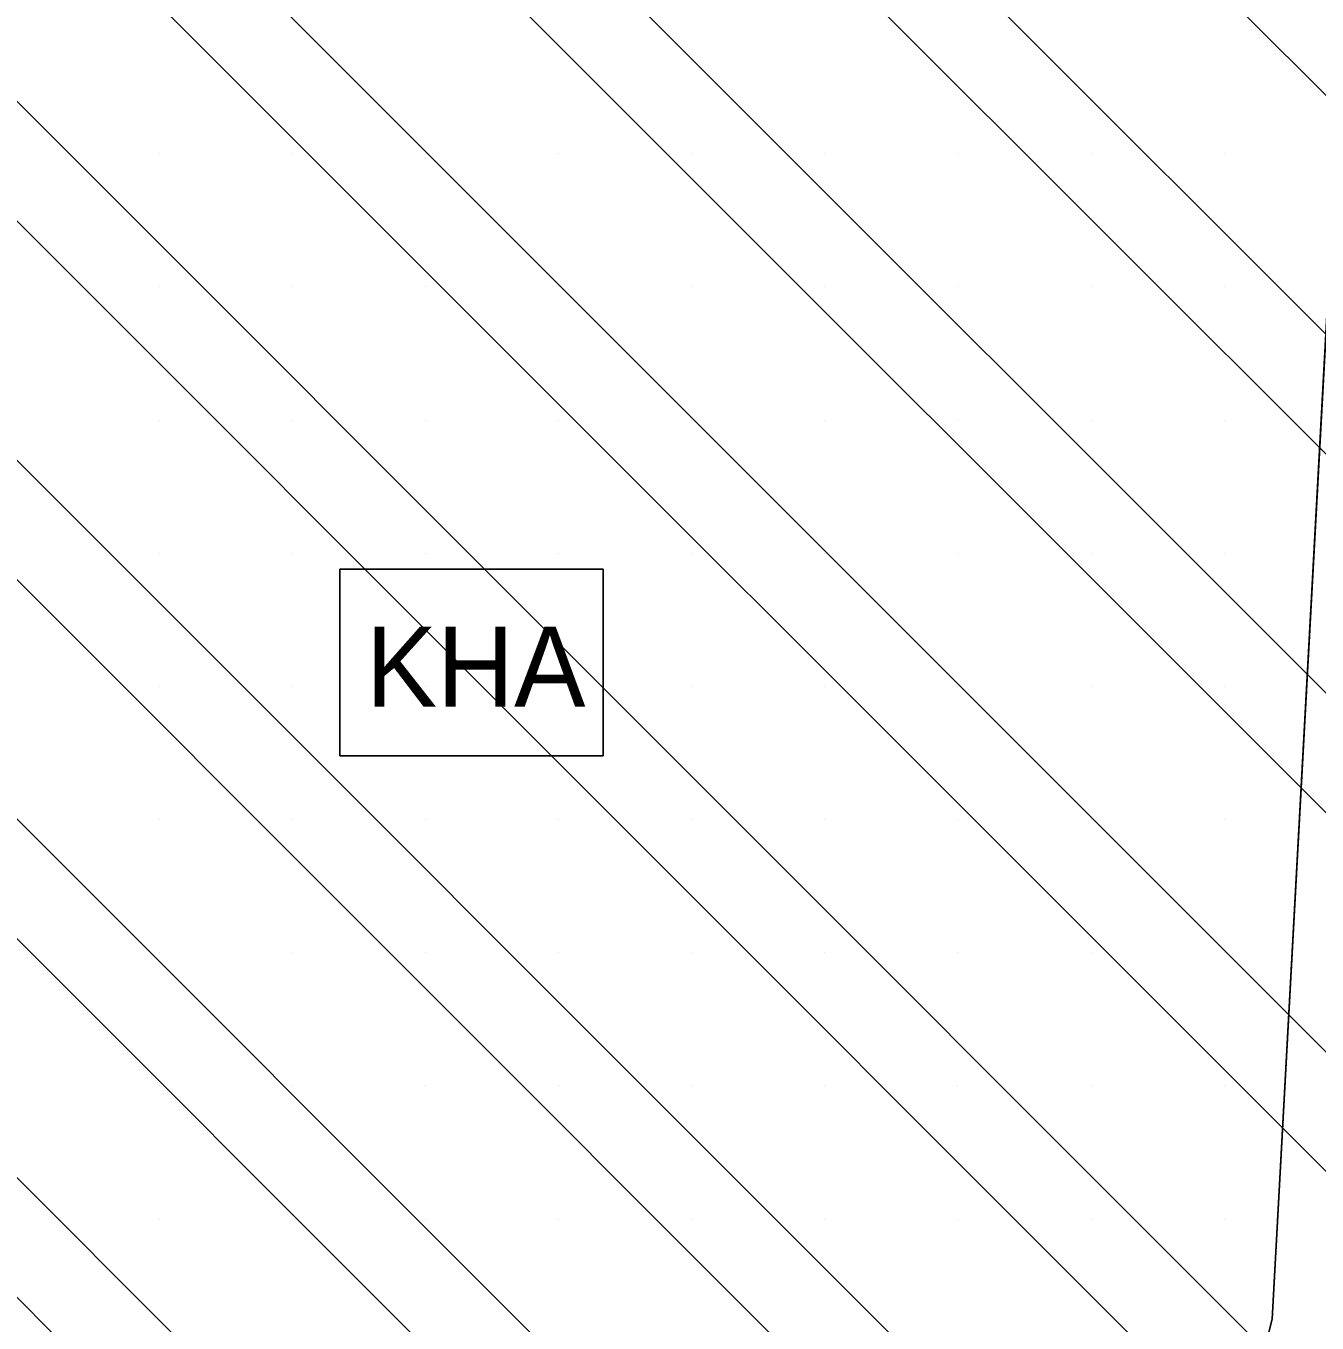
# Model space of a CAD drawing. Extents: x 419109 to 421295, y 4452223 to 4457798.
# Drawn here: x 420628 to 420870.4, y 4455130.1 to 4455373.6 of the extents above; entities that cross this region are included whole.
import ezdxf

# ---------------------------------------------------------------- set-up
doc = ezdxf.new("R2010")
doc.units = 0
for name, color, linetype in [('ADAKENARI', 7, 'Continuous'), ('PL_KAMU_HİZMET_ALANI', 7, 'Continuous'), ('SEMBOL_FAT', 7, 'Continuous'), ('SN_TR_SIVILASMA', 7, 'Continuous'), ('TRFAT_KHA', 7, 'Continuous')]:
    doc.layers.add(name, color=color, linetype=linetype)

msp = doc.modelspace()

# ---------------------------------------------------------------- linework, layer by layer
at = {"layer": 'ADAKENARI'}
for p, q in [((420878.18, 4455427.47), (420861.99, 4455130.83)), ((420861.99, 4455130.83), (420857.79, 4455114.1))]:
    msp.add_line(p, q, dxfattribs=at)
at = {"layer": 'PL_KAMU_HİZMET_ALANI'}
msp.add_lwpolyline([(420705.27, 4455005.33), (420707.29, 4455006.2), (420751.48, 4455032.99), (420769.07, 4455051.2), (420804.89, 4455072.7), (420840.78, 4455094.99), (420847.65, 4455100.22), (420853.39, 4455106.67), (420857.79, 4455114.1), (420861.99, 4455130.83), (420878.18, 4455427.47), (420710.4, 4455437.34), (420545.42, 4455447.04), (420544.85, 4455437.97), (420540.37, 4455429.06), (420482.57, 4455314.58), (420453.85, 4455245.63), (420452.99, 4455236.3), (420611.77, 4455234.39), (420610.24, 4455191.26), (420608.01, 4455006.36)], dxfattribs=at)
at = {"layer": 'SEMBOL_FAT'}
for p, q in [((420686.91, 4455271.58), (420686.91, 4455236.58)), ((420686.91, 4455271.58), (420736.38, 4455271.58)), ((420736.38, 4455271.58), (420736.38, 4455236.58)), ((420686.91, 4455236.58), (420736.38, 4455236.58))]:
    msp.add_line(p, q, dxfattribs=at)
at = {"layer": 'SN_TR_SIVILASMA'}
for p, q in [((421232.89, 4454999.76), (420079.94, 4456152.71)), ((421187.51, 4455000.24), (420079.94, 4456107.81)), ((421164.82, 4455000.48), (420095.66, 4456069.64)), ((421119.44, 4455000.96), (420129.33, 4455991.06)), ((421096.75, 4455001.2), (420145.11, 4455952.83)), ((421051.37, 4455001.68), (420175.05, 4455878)), ((421028.68, 4455001.92), (420190.02, 4455840.58)), ((420983.3, 4455002.39), (420204.76, 4455780.94)), ((420960.61, 4455002.63), (420211.17, 4455752.07)), ((420915.23, 4455003.11), (420224, 4455694.34)), ((420892.54, 4455003.35), (420230.42, 4455665.47)), ((420847.16, 4455003.83), (420312.35, 4455538.64)), ((420824.47, 4455004.07), (420321.33, 4455507.21)), ((420779.09, 4455004.55), (420376.67, 4455406.97)), ((420756.39, 4455004.79), (420405.69, 4455355.5))]:
    msp.add_line(p, q, dxfattribs=at)
at = {"layer": 'TRFAT_KHA'}
for p, q in [((420652.99, 4455349.6), (420652.99, 4455349.6)), ((420677.99, 4455349.6), (420677.99, 4455349.6)), ((420702.99, 4455349.6), (420702.99, 4455349.6)), ((420727.99, 4455349.6), (420727.99, 4455349.6)), ((420752.99, 4455349.6), (420752.99, 4455349.6)), ((420777.99, 4455349.6), (420777.99, 4455349.6)), ((420802.99, 4455349.6), (420802.99, 4455349.6)), ((420827.99, 4455349.6), (420827.99, 4455349.6)), ((420852.99, 4455349.6), (420852.99, 4455349.6)), ((420652.99, 4455324.6), (420652.99, 4455324.6)), ((420677.99, 4455324.6), (420677.99, 4455324.6)), ((420702.99, 4455324.6), (420702.99, 4455324.6)), ((420727.99, 4455324.6), (420727.99, 4455324.6)), ((420752.99, 4455324.6), (420752.99, 4455324.6)), ((420777.99, 4455324.6), (420777.99, 4455324.6)), ((420802.99, 4455324.6), (420802.99, 4455324.6)), ((420827.99, 4455324.6), (420827.99, 4455324.6)), ((420852.99, 4455324.6), (420852.99, 4455324.6)), ((420652.99, 4455299.6), (420652.99, 4455299.6)), ((420677.99, 4455299.6), (420677.99, 4455299.6)), ((420702.99, 4455299.6), (420702.99, 4455299.6)), ((420727.99, 4455299.6), (420727.99, 4455299.6)), ((420752.99, 4455299.6), (420752.99, 4455299.6)), ((420777.99, 4455299.6), (420777.99, 4455299.6)), ((420802.99, 4455299.6), (420802.99, 4455299.6)), ((420827.99, 4455299.6), (420827.99, 4455299.6)), ((420852.99, 4455299.6), (420852.99, 4455299.6)), ((420652.99, 4455274.6), (420652.99, 4455274.6)), ((420677.99, 4455274.6), (420677.99, 4455274.6)), ((420702.99, 4455274.6), (420702.99, 4455274.6)), ((420727.99, 4455274.6), (420727.99, 4455274.6)), ((420752.99, 4455274.6), (420752.99, 4455274.6)), ((420777.99, 4455274.6), (420777.99, 4455274.6)), ((420802.99, 4455274.6), (420802.99, 4455274.6)), ((420827.99, 4455274.6), (420827.99, 4455274.6)), ((420852.99, 4455274.6), (420852.99, 4455274.6)), ((420652.99, 4455249.6), (420652.99, 4455249.6)), ((420677.99, 4455249.6), (420677.99, 4455249.6)), ((420702.99, 4455249.6), (420702.99, 4455249.6)), ((420727.99, 4455249.6), (420727.99, 4455249.6)), ((420752.99, 4455249.6), (420752.99, 4455249.6)), ((420777.99, 4455249.6), (420777.99, 4455249.6)), ((420802.99, 4455249.6), (420802.99, 4455249.6)), ((420827.99, 4455249.6), (420827.99, 4455249.6)), ((420852.99, 4455249.6), (420852.99, 4455249.6)), ((420652.99, 4455224.6), (420652.99, 4455224.6)), ((420677.99, 4455224.6), (420677.99, 4455224.6)), ((420702.99, 4455224.6), (420702.99, 4455224.6)), ((420727.99, 4455224.6), (420727.99, 4455224.6)), ((420752.99, 4455224.6), (420752.99, 4455224.6)), ((420777.99, 4455224.6), (420777.99, 4455224.6)), ((420802.99, 4455224.6), (420802.99, 4455224.6)), ((420827.99, 4455224.6), (420827.99, 4455224.6)), ((420852.99, 4455224.6), (420852.99, 4455224.6)), ((420652.99, 4455199.6), (420652.99, 4455199.6)), ((420677.99, 4455199.6), (420677.99, 4455199.6)), ((420702.99, 4455199.6), (420702.99, 4455199.6)), ((420727.99, 4455199.6), (420727.99, 4455199.6)), ((420752.99, 4455199.6), (420752.99, 4455199.6)), ((420777.99, 4455199.6), (420777.99, 4455199.6)), ((420802.99, 4455199.6), (420802.99, 4455199.6)), ((420827.99, 4455199.6), (420827.99, 4455199.6)), ((420852.99, 4455199.6), (420852.99, 4455199.6)), ((420652.99, 4455174.6), (420652.99, 4455174.6)), ((420677.99, 4455174.6), (420677.99, 4455174.6)), ((420702.99, 4455174.6), (420702.99, 4455174.6)), ((420727.99, 4455174.6), (420727.99, 4455174.6)), ((420752.99, 4455174.6), (420752.99, 4455174.6)), ((420777.99, 4455174.6), (420777.99, 4455174.6)), ((420802.99, 4455174.6), (420802.99, 4455174.6)), ((420827.99, 4455174.6), (420827.99, 4455174.6)), ((420852.99, 4455174.6), (420852.99, 4455174.6)), ((420652.99, 4455149.6), (420652.99, 4455149.6)), ((420677.99, 4455149.6), (420677.99, 4455149.6)), ((420702.99, 4455149.6), (420702.99, 4455149.6)), ((420727.99, 4455149.6), (420727.99, 4455149.6)), ((420752.99, 4455149.6), (420752.99, 4455149.6)), ((420777.99, 4455149.6), (420777.99, 4455149.6)), ((420802.99, 4455149.6), (420802.99, 4455149.6)), ((420827.99, 4455149.6), (420827.99, 4455149.6)), ((420852.99, 4455149.6), (420852.99, 4455149.6))]:
    msp.add_line(p, q, dxfattribs=at)

# ---------------------------------------------------------------- texts
at = {"layer": 'SEMBOL_FAT'}
msp.add_text('KHA', height=15, dxfattribs=at).set_placement((420691.8, 4455245.81))

doc.saveas('drawing.dxf')
